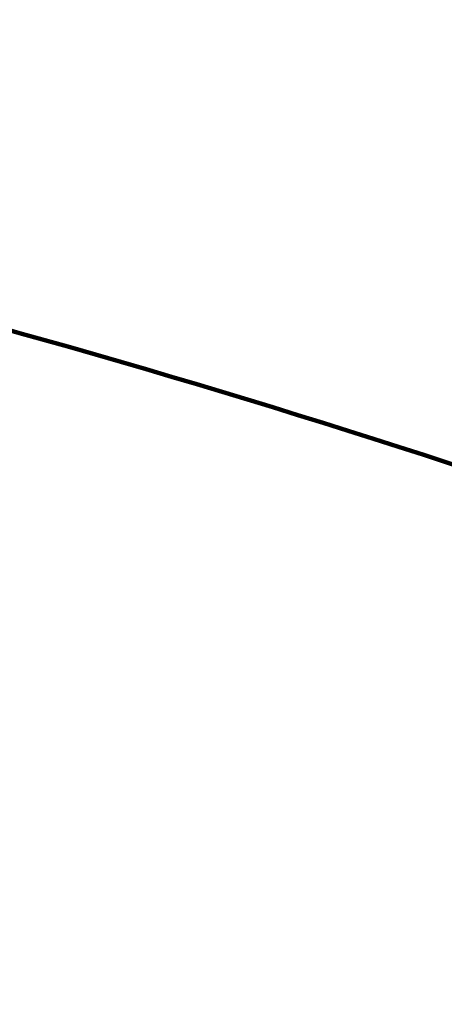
# Model space of a CAD drawing. Header units: feet. Extents: x 2017424 to 2024169, y 808042 to 818730.
# Tile 293 of 329: x 2023256 to 2023292, y 813475 to 813559. Entities that reach past the tile are written whole.
import ezdxf

# ---------------------------------------------------------------- set-up
doc = ezdxf.new("R2010")
doc.units = ezdxf.units.FT
doc.header["$MEASUREMENT"] = 0
doc.layers.add('I-77-MM15-17_NB-Surface-TIN', color=7, linetype='Continuous')
doc.layers.add('Notes', color=3, linetype='Continuous', lineweight=100)

msp = doc.modelspace()

# ---------------------------------------------------------------- linework, layer by layer
at = {"layer": 'I-77-MM15-17_NB-Surface-TIN', "color": 128, "linetype": 'Continuous', "lineweight": -3}
for points in [[(2023302.307, 813548.631, 322.14), (2023292.29, 813565.518, 321.521), (2023291.443, 813564.986, 321.457)], [(2023290.596, 813564.455, 321.39), (2023301.23, 813547.995, 322.066), (2023291.226, 813564.85, 321.44)], [(2023300.584, 813547.614, 322.015), (2023301.23, 813547.995, 322.066), (2023290.596, 813564.455, 321.39)], [(2023301.445, 813548.123, 322.083), (2023291.443, 813564.986, 321.457), (2023291.226, 813564.85, 321.44)], [(2023301.445, 813548.123, 322.083), (2023291.226, 813564.85, 321.44), (2023301.23, 813547.995, 322.066)], [(2023301.445, 813548.123, 322.083), (2023302.307, 813548.631, 322.14), (2023291.443, 813564.986, 321.457)]]:
    msp.add_3dface(points, dxfattribs=at)
at = {"layer": 'Notes', "extrusion": (0, 0, -1)}
msp.add_arc((-2023031.673, 812726.104, -300.778), 836.582, 96.823741, 116.416956, dxfattribs=at)

doc.saveas('drawing.dxf')
